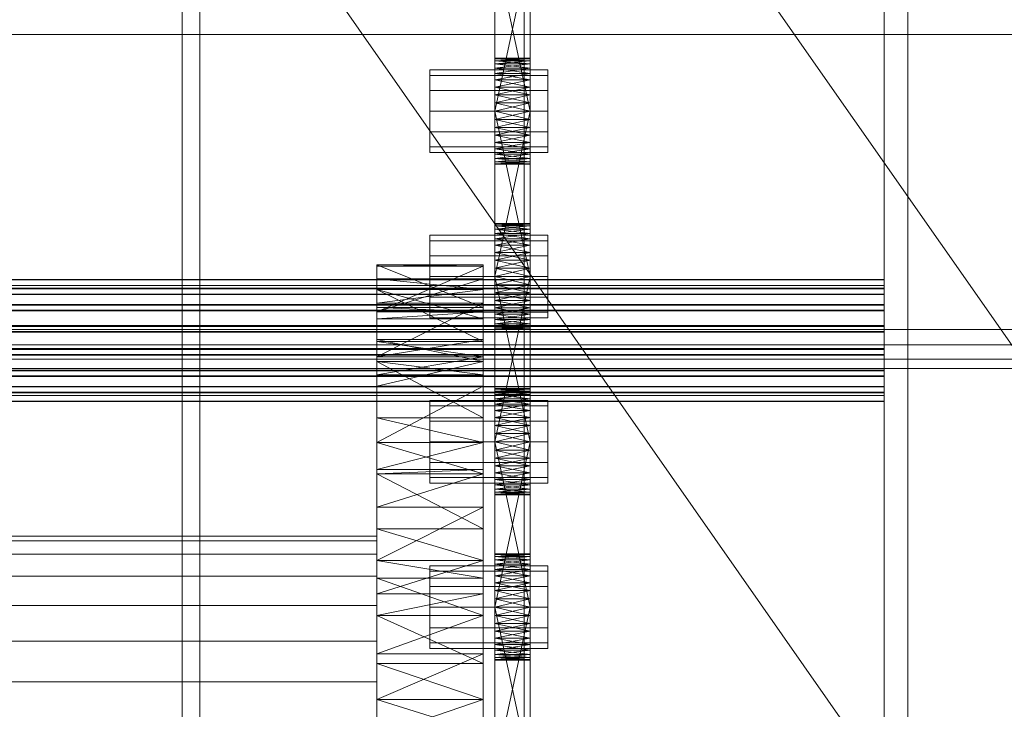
# Model space of a CAD drawing. Header units: millimetres. Extents: x -4395 to 65662, y -65530 to 6847.
# Tile 406 of 656: x 1369 to 1536, y -34063 to -33946. Entities that reach past the tile are written whole.
import ezdxf

# ---------------------------------------------------------------- set-up
doc = ezdxf.new("R2010")
doc.units = ezdxf.units.MM
for name, color, linetype, lineweight in [('COTAS_O', 1, 'Continuous', 0), ('frontal_C03', 7, 'Continuous', 0), ('frontal_secador', 7, 'Continuous', 0), ('frontal_tolva', 7, 'Continuous', 0)]:
    doc.layers.add(name, color=color, linetype=linetype, lineweight=lineweight)
doc.dimstyles.new('R19_100', dxfattribs={"dimtxt": 250, "dimasz": 150, "dimexe": 150, "dimexo": 80, "dimgap": 100, "dimtad": 1, "dimtih": 1, "dimtoh": 1, "dimdsep": 46, "dimcen": 0.09, "dimadec": 0, "dimazin": 0, "dimtfac": 1, "dimtdec": 4, "dimtofl": 0, "dimtmove": 0, "dimatfit": 3, "dimfxl": 1, "dimtolj": 1, "dimtzin": 0, "dimarcsym": 0})

# ---------------------------------------------------------------- blocks, each defined once
blk = doc.blocks.new('DIM_R33_43')
at = {"layer": 'COTAS_O'}
for p, q in [((-1725, -33700), (-1575, -33655)), ((1725, -33700), (1575, -33655)), ((-1725, -34400), (-1725, -33700)), ((-1725, -33700), (1725, -33700)), ((-1725, -33700), (-1575, -33745)), ((1725, -33700), (1575, -33745)), ((1725, -34400), (1725, -33700))]:
    blk.add_line(p, q, dxfattribs=at)
blk.add_text('3450 O', height=250, dxfattribs=at).set_placement((0, -33600))

msp = doc.modelspace()

# ---------------------------------------------------------------- linework, layer by layer
at = {"layer": 'frontal_C03'}
for p, q in [((1455, -35237.853), (1455, -32581.274)), ((1516, -35237.853), (1516, -32581.274)), ((1520, -32581.274), (1520, -35237.853)), ((1455, -32585.202), (1455, -35241.781)), ((1520, -35241.781), (1520, -32585.202)), ((1455, -35724.97), (1455, -33068.391)), ((1520, -33068.391), (1520, -35724.97)), ((1455, -33072.319), (1455, -35728.898)), ((1516, -33072.319), (1516, -35728.898)), ((1520, -35728.898), (1520, -33072.319)), ((1516, -33990.023), (-1476, -33990.023)), ((1516, -33990.049), (-1476, -33990.049)), ((1516, -33991.013), (-1476, -33991.013)), ((1516, -33991.04), (-1476, -33991.04)), ((1516, -33991.491), (-1476, -33991.491)), ((1516, -33991.567), (-1476, -33991.567)), ((1516, -33991.491), (1516, -33990.023)), ((1516, -33990.023), (1516, -33990.049)), ((1516, -33990.049), (1516, -33991.567)), ((1516, -33992.482), (1516, -33991.013)), ((1516, -33991.013), (1516, -33991.04)), ((1516, -33991.04), (1516, -33992.558)), ((1516, -33994.231), (1516, -33991.491)), ((1516, -33991.567), (1516, -33994.345)), ((1516, -33992.482), (-1476, -33992.482)), ((1516, -33992.558), (-1476, -33992.558)), ((1516, -33995.222), (1516, -33992.482)), ((1516, -33992.558), (1516, -33995.335)), ((1516, -33994.231), (-1476, -33994.231)), ((1516, -33994.345), (-1476, -33994.345)), ((1516, -33997.826), (1516, -33994.231)), ((1516, -33994.345), (1516, -33997.959)), ((1516, -33995.222), (-1476, -33995.222)), ((1516, -33995.335), (-1476, -33995.335)), ((1516, -33998.817), (1516, -33995.222)), ((1516, -33995.335), (1516, -33998.95)), ((1516, -33997.826), (-1476, -33997.826)), ((-1476, -33997.959), (1516, -33997.959)), ((1516, -34001.728), (1516, -33997.826)), ((1516, -33997.959), (1516, -34001.861)), ((1516, -33998.817), (-1476, -33998.817)), ((-1476, -33998.95), (1516, -33998.95)), ((1516, -34002.718), (1516, -33998.817)), ((1516, -33998.95), (1516, -34002.852)), ((-1580, -34001.095), (1620, -34001.095)), ((1516, -34001.728), (-1476, -34001.728)), ((1516, -34001.861), (-1476, -34001.861)), ((1516, -34002.718), (-1476, -34002.718)), ((1516, -34002.852), (-1476, -34002.852)), ((1516, -34005.343), (1516, -34001.728)), ((1516, -34001.861), (1516, -34005.456)), ((1516, -34006.333), (1516, -34002.718)), ((1516, -34002.852), (1516, -34006.446)), ((1620, -34005.095), (-1580, -34005.095)), ((1516, -34005.343), (-1476, -34005.343)), ((1516, -34005.456), (-1476, -34005.456)), ((1516, -34006.333), (-1476, -34006.333)), ((1516, -34006.446), (-1476, -34006.446)), ((1516, -34008.12), (1516, -34005.343)), ((1516, -34005.456), (1516, -34008.196)), ((1516, -34009.111), (1516, -34006.333)), ((1516, -34006.446), (1516, -34009.187)), ((1516, -34008.12), (-1476, -34008.12)), ((1516, -34008.196), (-1476, -34008.196)), ((1516, -34009.638), (1516, -34008.12)), ((1516, -34008.196), (1516, -34009.664)), ((1516, -34009.111), (-1476, -34009.111)), ((1516, -34009.187), (-1476, -34009.187)), ((1516, -34009.638), (-1476, -34009.638)), ((1516, -34009.664), (-1476, -34009.664)), ((1516, -34010.629), (1516, -34009.111)), ((1516, -34009.187), (1516, -34010.655)), ((1516, -34009.664), (1516, -34009.638)), ((1516, -34010.629), (-1476, -34010.629)), ((1516, -34010.655), (-1476, -34010.655)), ((1516, -34010.655), (1516, -34010.629))]:
    msp.add_line(p, q, dxfattribs=at)
at = {"layer": 'frontal_secador'}
for p, q in [((1400, -36000), (1400, -33000)), ((1397, -35940), (1397, -33075)), ((1400, -36000), (1400, -33075)), ((1400, -34600), (1400, -33075)), ((1400, -35940), (1400, -33075)), ((1400, -34650), (1400, -33075)), ((1400, -36000), (1400, -33250)), ((1450, -33964.281), (1450, -33925.481)), ((1456, -33925.481), (1456, -33964.281)), ((1450, -33927.136), (1450, -33964.281)), ((1456, -33964.281), (1456, -33927.136)), ((1450, -33964.281), (1450, -33929.414)), ((1456, -33929.414), (1456, -33964.281)), ((1450, -33961.5), (1450, -33932.092)), ((1450, -33964.281), (1450, -33932.092)), ((1456, -33932.092), (1456, -33961.5)), ((1456, -33932.092), (1456, -33964.281)), ((1450, -33933.5), (1450, -33961.5)), ((1456, -33961.5), (1450, -33933.5)), ((1456, -33933.5), (1450, -33961.5)), ((1456, -33961.5), (1456, -33933.5)), ((1325, -33948.5), (2125, -33948.5)), ((1450, -33952.611), (1450, -33952.5)), ((1456, -33952.611), (1450, -33952.5)), ((1456, -33952.5), (1450, -33952.5)), ((1456, -33952.5), (1450, -33952.611)), ((1450, -33952.611), (1450, -33953.481)), ((1450, -33952.941), (1450, -33952.611)), ((1450, -33952.611), (1450, -33955.136)), ((1456, -33952.941), (1450, -33952.611)), ((1456, -33952.611), (1450, -33952.611)), ((1456, -33952.611), (1450, -33952.941)), ((1450, -33953.481), (1450, -33952.941)), ((1456, -33953.481), (1450, -33952.941)), ((1456, -33952.941), (1450, -33952.941)), ((1456, -33952.941), (1450, -33953.481)), ((1456, -33952.611), (1456, -33952.5)), ((1456, -33953.481), (1456, -33952.611)), ((1456, -33952.611), (1456, -33952.941)), ((1456, -33955.136), (1456, -33952.611)), ((1456, -33952.941), (1456, -33953.481)), ((1439, -33955.438), (1439, -33954.5)), ((1459, -33954.5), (1439, -33954.5)), ((1450, -33953.481), (1450, -33955.136)), ((1450, -33954.219), (1450, -33953.481)), ((1450, -33957.414), (1450, -33953.481)), ((1450, -33992.281), (1450, -33953.481)), ((1456, -33954.219), (1450, -33953.481)), ((1456, -33953.481), (1450, -33953.481)), ((1456, -33953.481), (1450, -33954.219)), ((1450, -33955.136), (1450, -33954.219)), ((1456, -33955.136), (1450, -33954.219)), ((1456, -33954.219), (1450, -33954.219)), ((1456, -33954.219), (1450, -33955.136)), ((1456, -33955.136), (1456, -33953.481)), ((1456, -33953.481), (1456, -33954.219)), ((1456, -33953.481), (1456, -33957.414)), ((1456, -33953.481), (1456, -33992.281)), ((1456, -33954.219), (1456, -33955.136)), ((1459, -33955.438), (1459, -33954.5)), ((1439, -33958), (1439, -33955.438)), ((1459, -33955.438), (1439, -33955.438)), ((1450, -33955.136), (1450, -33957.414)), ((1450, -33956.21), (1450, -33955.136)), ((1450, -33955.136), (1450, -33960.092)), ((1450, -33955.136), (1450, -33992.281)), ((1456, -33956.21), (1450, -33955.136)), ((1456, -33955.136), (1450, -33955.136)), ((1456, -33955.136), (1450, -33956.21)), ((1450, -33957.414), (1450, -33956.21)), ((1456, -33957.414), (1450, -33956.21)), ((1456, -33956.21), (1450, -33956.21)), ((1456, -33956.21), (1450, -33957.414)), ((1456, -33957.414), (1456, -33955.136)), ((1456, -33955.136), (1456, -33956.21)), ((1456, -33960.092), (1456, -33955.136)), ((1456, -33992.281), (1456, -33955.136)), ((1456, -33956.21), (1456, -33957.414)), ((1459, -33958), (1459, -33955.438)), ((1439, -33961.5), (1439, -33958)), ((1459, -33958), (1439, -33958)), ((1450, -33957.414), (1450, -33960.092)), ((1450, -33958.719), (1450, -33957.414)), ((1450, -33992.281), (1450, -33957.414)), ((1456, -33958.719), (1450, -33957.414)), ((1456, -33957.414), (1450, -33957.414)), ((1456, -33957.414), (1450, -33958.719)), ((1456, -33960.092), (1456, -33957.414)), ((1456, -33957.414), (1456, -33958.719)), ((1456, -33957.414), (1456, -33992.281)), ((1459, -33961.5), (1459, -33958)), ((1450, -33960.092), (1450, -33958.719)), ((1456, -33960.092), (1450, -33958.719)), ((1456, -33958.719), (1450, -33958.719)), ((1456, -33958.719), (1450, -33960.092)), ((1456, -33958.719), (1456, -33960.092)), ((1439, -33961.5), (1439, -33965)), ((1439, -33961.5), (1459, -33961.5)), ((1450, -33989.5), (1450, -33960.092)), ((1450, -33960.092), (1450, -33961.5)), ((1450, -33992.281), (1450, -33960.092)), ((1456, -33961.5), (1450, -33960.092)), ((1456, -33960.092), (1450, -33960.092)), ((1456, -33960.092), (1450, -33961.5)), ((1450, -33961.5), (1450, -33989.5)), ((1456, -33989.5), (1450, -33961.5)), ((1456, -33961.5), (1450, -33961.5)), ((1456, -33961.5), (1450, -33989.5)), ((1450, -33964.281), (1450, -33961.5)), ((1450, -33961.5), (1450, -33962.908)), ((1456, -33961.5), (1450, -33962.908)), ((1456, -33962.908), (1450, -33961.5)), ((1456, -33960.092), (1456, -33989.5)), ((1456, -33961.5), (1456, -33960.092)), ((1456, -33960.092), (1456, -33992.281)), ((1456, -33989.5), (1456, -33961.5)), ((1456, -33961.5), (1456, -33964.281)), ((1456, -33962.908), (1456, -33961.5)), ((1459, -33965), (1459, -33961.5)), ((1450, -33962.908), (1450, -33964.281)), ((1456, -33962.908), (1450, -33962.908)), ((1456, -33962.908), (1450, -33964.281)), ((1456, -33964.281), (1450, -33962.908)), ((1456, -33964.281), (1456, -33962.908)), ((1450, -33966.79), (1450, -33964.281)), ((1450, -33964.281), (1450, -33965.586)), ((1450, -33968.781), (1450, -33964.281)), ((1450, -33970.5), (1450, -33964.281)), ((1456, -33964.281), (1450, -33964.281)), ((1456, -33964.281), (1450, -33965.586)), ((1456, -33965.586), (1450, -33964.281)), ((1456, -33964.281), (1456, -33966.79)), ((1456, -33965.586), (1456, -33964.281)), ((1456, -33964.281), (1456, -33968.781)), ((1456, -33964.281), (1456, -33970.5)), ((1439, -33965), (1439, -33967.562)), ((1459, -33965), (1439, -33965)), ((1450, -33965.586), (1450, -33966.79)), ((1456, -33965.586), (1450, -33965.586)), ((1456, -33965.586), (1450, -33966.79)), ((1456, -33966.79), (1450, -33965.586)), ((1456, -33966.79), (1456, -33965.586)), ((1459, -33965), (1459, -33967.562)), ((1439, -33967.562), (1439, -33968.5)), ((1459, -33967.562), (1439, -33967.562)), ((1450, -33968.781), (1450, -33966.79)), ((1450, -33966.79), (1450, -33967.864)), ((1456, -33966.79), (1450, -33966.79)), ((1456, -33966.79), (1450, -33967.864)), ((1456, -33967.864), (1450, -33966.79)), ((1450, -33967.864), (1450, -33968.781)), ((1456, -33967.864), (1450, -33967.864)), ((1456, -33967.864), (1450, -33968.781)), ((1456, -33968.781), (1450, -33967.864)), ((1456, -33966.79), (1456, -33968.781)), ((1456, -33967.864), (1456, -33966.79)), ((1456, -33968.781), (1456, -33967.864)), ((1459, -33967.562), (1459, -33968.5)), ((1459, -33968.5), (1439, -33968.5)), ((1450, -33970.059), (1450, -33968.781)), ((1450, -33968.781), (1450, -33969.519)), ((1450, -33970.5), (1450, -33968.781)), ((1456, -33968.781), (1450, -33968.781)), ((1456, -33968.781), (1450, -33969.519)), ((1456, -33969.519), (1450, -33968.781)), ((1450, -33969.519), (1450, -33970.059)), ((1456, -33969.519), (1450, -33969.519)), ((1456, -33969.519), (1450, -33970.059)), ((1456, -33970.059), (1450, -33969.519)), ((1456, -33968.781), (1456, -33970.059)), ((1456, -33969.519), (1456, -33968.781)), ((1456, -33968.781), (1456, -33970.5)), ((1456, -33970.059), (1456, -33969.519)), ((1450, -33970.5), (1450, -33970.059)), ((1450, -33970.059), (1450, -33970.389)), ((1456, -33970.059), (1450, -33970.059)), ((1456, -33970.059), (1450, -33970.389)), ((1456, -33970.389), (1450, -33970.059)), ((1450, -33970.389), (1450, -33970.5)), ((1456, -33970.389), (1450, -33970.389)), ((1456, -33970.389), (1450, -33970.5)), ((1456, -33970.5), (1450, -33970.389)), ((1456, -33970.5), (1450, -33970.5)), ((1456, -33970.059), (1456, -33970.5)), ((1456, -33970.389), (1456, -33970.059)), ((1456, -33970.5), (1456, -33970.389)), ((1450, -33980.611), (1450, -33980.5)), ((1456, -33980.611), (1450, -33980.5)), ((1456, -33980.5), (1450, -33980.5)), ((1456, -33980.5), (1450, -33980.611)), ((1450, -33980.611), (1450, -33981.481)), ((1450, -33980.941), (1450, -33980.611)), ((1450, -33980.611), (1450, -33983.136)), ((1456, -33980.941), (1450, -33980.611)), ((1456, -33980.611), (1450, -33980.611)), ((1456, -33980.611), (1450, -33980.941)), ((1450, -33981.481), (1450, -33980.941)), ((1456, -33981.481), (1450, -33980.941)), ((1456, -33980.941), (1450, -33980.941)), ((1456, -33980.941), (1450, -33981.481)), ((1450, -33981.481), (1450, -33983.136)), ((1450, -33982.219), (1450, -33981.481)), ((1450, -33985.414), (1450, -33981.481)), ((1450, -34020.281), (1450, -33981.481)), ((1456, -33982.219), (1450, -33981.481)), ((1456, -33981.481), (1450, -33981.481)), ((1456, -33981.481), (1450, -33982.219)), ((1456, -33980.611), (1456, -33980.5)), ((1456, -33981.481), (1456, -33980.611)), ((1456, -33980.611), (1456, -33980.941)), ((1456, -33983.136), (1456, -33980.611)), ((1456, -33980.941), (1456, -33981.481)), ((1456, -33983.136), (1456, -33981.481)), ((1456, -33981.481), (1456, -33982.219)), ((1456, -33981.481), (1456, -33985.414)), ((1456, -33981.481), (1456, -34020.281)), ((1439, -33983.438), (1439, -33982.5)), ((1459, -33982.5), (1439, -33982.5)), ((1450, -33983.136), (1450, -33982.219)), ((1456, -33983.136), (1450, -33982.219)), ((1456, -33982.219), (1450, -33982.219)), ((1456, -33982.219), (1450, -33983.136)), ((1450, -33983.136), (1450, -33985.414)), ((1450, -33984.21), (1450, -33983.136)), ((1450, -33983.136), (1450, -33988.092)), ((1450, -33983.136), (1450, -34020.281)), ((1456, -33984.21), (1450, -33983.136)), ((1456, -33983.136), (1450, -33983.136)), ((1456, -33983.136), (1450, -33984.21)), ((1456, -33982.219), (1456, -33983.136)), ((1456, -33985.414), (1456, -33983.136)), ((1456, -33983.136), (1456, -33984.21)), ((1456, -33988.092), (1456, -33983.136)), ((1456, -34020.281), (1456, -33983.136)), ((1459, -33983.438), (1459, -33982.5)), ((1439, -33986), (1439, -33983.438)), ((1459, -33983.438), (1439, -33983.438)), ((1450, -33985.414), (1450, -33984.21)), ((1456, -33985.414), (1450, -33984.21)), ((1456, -33984.21), (1450, -33984.21)), ((1456, -33984.21), (1450, -33985.414)), ((1456, -33984.21), (1456, -33985.414)), ((1459, -33986), (1459, -33983.438)), ((1439, -33989.5), (1439, -33986)), ((1459, -33986), (1439, -33986)), ((1450, -33985.414), (1450, -33988.092)), ((1450, -33986.719), (1450, -33985.414)), ((1450, -34020.281), (1450, -33985.414)), ((1456, -33986.719), (1450, -33985.414)), ((1456, -33985.414), (1450, -33985.414)), ((1456, -33985.414), (1450, -33986.719)), ((1456, -33988.092), (1456, -33985.414)), ((1456, -33985.414), (1456, -33986.719)), ((1456, -33985.414), (1456, -34020.281)), ((1459, -33989.5), (1459, -33986)), ((1430, -33994.744), (1430, -33987.5)), ((1430, -33987.5), (1430, -33987.765)), ((1448, -33994.744), (1430, -33987.5)), ((1448, -33987.5), (1430, -33987.5)), ((1448, -33987.5), (1430, -33987.765)), ((1430, -33987.765), (1430, -33994.744)), ((1430, -33987.765), (1430, -33995.473)), ((1448, -33987.765), (1430, -33987.765)), ((1448, -33987.765), (1430, -33995.473)), ((1448, -33987.765), (1448, -33987.5)), ((1448, -33987.5), (1448, -33994.744)), ((1448, -33994.744), (1448, -33987.765)), ((1448, -33995.473), (1448, -33987.765)), ((1450, -33988.092), (1450, -33986.719)), ((1456, -33988.092), (1450, -33986.719)), ((1456, -33986.719), (1450, -33986.719)), ((1456, -33986.719), (1450, -33988.092)), ((1450, -34017.5), (1450, -33988.092)), ((1450, -33988.092), (1450, -33989.5)), ((1450, -34020.281), (1450, -33988.092)), ((1456, -33989.5), (1450, -33988.092)), ((1456, -33988.092), (1450, -33988.092)), ((1456, -33988.092), (1450, -33989.5)), ((1456, -33986.719), (1456, -33988.092)), ((1456, -33988.092), (1456, -34017.5)), ((1456, -33989.5), (1456, -33988.092)), ((1456, -33988.092), (1456, -34020.281)), ((1430, -33989.876), (1430, -34000.514)), ((1430, -33991.709), (1430, -33989.876)), ((1430, -33989.876), (1430, -33995.473)), ((1448, -33991.709), (1430, -33989.876)), ((1448, -33989.876), (1430, -33989.876)), ((1448, -33989.876), (1430, -33995.473)), ((1439, -33989.5), (1439, -33993)), ((1439, -33989.5), (1459, -33989.5)), ((1448, -34000.514), (1448, -33989.876)), ((1448, -33989.876), (1448, -33991.709)), ((1448, -33995.473), (1448, -33989.876)), ((1450, -33989.5), (1450, -34017.5)), ((1456, -34017.5), (1450, -33989.5)), ((1456, -33989.5), (1450, -33989.5)), ((1456, -33989.5), (1450, -34017.5)), ((1450, -33992.281), (1450, -33989.5)), ((1450, -33989.5), (1450, -33990.908)), ((1456, -33989.5), (1450, -33990.908)), ((1456, -33990.908), (1450, -33989.5)), ((1456, -34017.5), (1456, -33989.5)), ((1456, -33989.5), (1456, -33992.281)), ((1456, -33990.908), (1456, -33989.5)), ((1459, -33993), (1459, -33989.5)), ((1450, -33990.908), (1450, -33992.281)), ((1456, -33990.908), (1450, -33990.908)), ((1456, -33990.908), (1450, -33992.281)), ((1456, -33992.281), (1450, -33990.908)), ((1456, -33992.281), (1456, -33990.908)), ((1430, -34000.514), (1430, -33991.709)), ((1430, -33996.683), (1430, -33991.709)), ((1430, -33991.709), (1430, -33994.046)), ((1448, -34000.514), (1430, -33991.709)), ((1448, -33991.709), (1430, -33991.709)), ((1448, -33996.683), (1430, -33991.709)), ((1448, -33991.709), (1430, -33994.046)), ((1439, -33993), (1439, -33995.562)), ((1459, -33993), (1439, -33993)), ((1448, -33991.709), (1448, -34000.514)), ((1448, -33994.046), (1448, -33991.709)), ((1448, -33991.709), (1448, -33996.683)), ((1450, -33994.79), (1450, -33992.281)), ((1450, -33992.281), (1450, -33993.586)), ((1450, -33996.781), (1450, -33992.281)), ((1450, -33998.5), (1450, -33992.281)), ((1456, -33992.281), (1450, -33992.281)), ((1456, -33992.281), (1450, -33993.586)), ((1456, -33993.586), (1450, -33992.281)), ((1456, -33992.281), (1456, -33994.79)), ((1456, -33993.586), (1456, -33992.281)), ((1456, -33992.281), (1456, -33996.781)), ((1456, -33992.281), (1456, -33998.5)), ((1459, -33993), (1459, -33995.562)), ((1430, -33994.046), (1430, -33996.683)), ((1430, -33994.046), (1430, -34003.11)), ((1448, -33994.046), (1430, -33994.046)), ((1448, -33994.046), (1430, -34003.11)), ((1430, -33995.473), (1430, -33994.744)), ((1448, -33995.473), (1430, -33994.744)), ((1448, -33994.744), (1430, -33994.744)), ((1448, -33996.683), (1448, -33994.046)), ((1448, -34003.11), (1448, -33994.046)), ((1448, -33994.744), (1448, -33995.473)), ((1450, -33993.586), (1450, -33994.79)), ((1456, -33993.586), (1450, -33993.586)), ((1456, -33993.586), (1450, -33994.79)), ((1456, -33994.79), (1450, -33993.586)), ((1450, -33996.781), (1450, -33994.79)), ((1450, -33994.79), (1450, -33995.864)), ((1456, -33994.79), (1450, -33994.79)), ((1456, -33994.79), (1450, -33995.864)), ((1456, -33995.864), (1450, -33994.79)), ((1456, -33994.79), (1456, -33993.586)), ((1456, -33994.79), (1456, -33996.781)), ((1456, -33995.864), (1456, -33994.79)), ((1430, -33995.473), (1430, -34000.514)), ((1430, -33995.473), (1430, -34003.11)), ((1430, -33995.473), (1430, -33996.683)), ((1430, -34017.639), (1430, -33995.473)), ((1448, -33995.473), (1430, -33995.473)), ((1448, -33995.473), (1430, -33996.683)), ((1439, -33995.562), (1439, -33996.5)), ((1459, -33995.562), (1439, -33995.562)), ((1459, -33996.5), (1439, -33996.5)), ((1448, -34000.514), (1448, -33995.473)), ((1448, -34003.11), (1448, -33995.473)), ((1448, -33996.683), (1448, -33995.473)), ((1448, -33995.473), (1448, -34017.639)), ((1450, -33995.864), (1450, -33996.781)), ((1456, -33995.864), (1450, -33995.864)), ((1456, -33995.864), (1450, -33996.781)), ((1456, -33996.781), (1450, -33995.864)), ((1456, -33996.781), (1456, -33995.864)), ((1459, -33995.562), (1459, -33996.5)), ((1430, -34003.11), (1430, -33996.683)), ((1448, -33996.683), (1430, -33996.683)), ((1448, -33996.683), (1448, -34003.11)), ((1450, -33998.059), (1450, -33996.781)), ((1450, -33996.781), (1450, -33997.519)), ((1450, -33998.5), (1450, -33996.781)), ((1456, -33996.781), (1450, -33996.781)), ((1456, -33996.781), (1450, -33997.519)), ((1456, -33997.519), (1450, -33996.781)), ((1450, -33997.519), (1450, -33998.059)), ((1456, -33997.519), (1450, -33997.519)), ((1456, -33997.519), (1450, -33998.059)), ((1456, -33998.059), (1450, -33997.519)), ((1450, -33998.5), (1450, -33998.059)), ((1450, -33998.059), (1450, -33998.389)), ((1456, -33998.059), (1450, -33998.059)), ((1456, -33998.059), (1450, -33998.389)), ((1456, -33998.389), (1450, -33998.059)), ((1456, -33996.781), (1456, -33998.059)), ((1456, -33997.519), (1456, -33996.781)), ((1456, -33996.781), (1456, -33998.5)), ((1456, -33998.059), (1456, -33997.519)), ((1456, -33998.059), (1456, -33998.5)), ((1456, -33998.389), (1456, -33998.059)), ((1325, -33998.5), (2125, -33998.5)), ((1450, -33998.389), (1450, -33998.5)), ((1456, -33998.389), (1450, -33998.389)), ((1456, -33998.389), (1450, -33998.5)), ((1456, -33998.5), (1450, -33998.389)), ((1456, -33998.5), (1450, -33998.5)), ((1456, -33998.5), (1456, -33998.389)), ((1430, -34000.173), (1430, -34013.428)), ((1430, -34003.925), (1430, -34000.173)), ((1430, -34000.173), (1430, -34003.11)), ((1448, -34003.925), (1430, -34000.173)), ((1448, -34000.173), (1430, -34000.173)), ((1448, -34000.173), (1430, -34003.11)), ((1430, -34003.11), (1430, -34000.514)), ((1448, -34003.11), (1430, -34000.514)), ((1448, -34000.514), (1430, -34000.514)), ((1448, -34013.428), (1448, -34000.173)), ((1448, -34000.173), (1448, -34003.925)), ((1448, -34003.11), (1448, -34000.173)), ((1448, -34000.514), (1448, -34003.11)), ((1430, -34003.11), (1430, -34013.428)), ((1430, -34003.11), (1430, -34017.639)), ((1430, -34003.11), (1430, -34006.141)), ((1430, -34003.11), (1430, -34037.635)), ((1430, -34003.11), (1430, -34085.858)), ((1448, -34003.11), (1430, -34003.11)), ((1448, -34003.11), (1430, -34006.141)), ((1448, -34013.428), (1448, -34003.11)), ((1448, -34017.639), (1448, -34003.11)), ((1448, -34006.141), (1448, -34003.11)), ((1448, -34037.635), (1448, -34003.11)), ((1448, -34085.858), (1448, -34003.11)), ((1325, -34003.5), (2125, -34003.5)), ((1430, -34013.428), (1430, -34003.925)), ((1430, -34006.141), (1430, -34003.925)), ((1430, -34003.925), (1430, -34008.105)), ((1448, -34013.428), (1430, -34003.925)), ((1448, -34003.925), (1430, -34003.925)), ((1448, -34006.141), (1430, -34003.925)), ((1448, -34003.925), (1430, -34008.105)), ((1448, -34003.925), (1448, -34013.428)), ((1448, -34008.105), (1448, -34003.925)), ((1448, -34003.925), (1448, -34006.141)), ((1430, -34008.105), (1430, -34006.141)), ((1430, -34017.639), (1430, -34006.141)), ((1448, -34006.141), (1430, -34006.141)), ((1448, -34006.141), (1448, -34008.105)), ((1448, -34006.141), (1448, -34017.639)), ((1430, -34008.105), (1430, -34017.639)), ((1448, -34008.105), (1430, -34008.105)), ((1448, -34008.105), (1430, -34017.639)), ((1448, -34017.639), (1448, -34008.105)), ((1450, -34008.611), (1450, -34008.5)), ((1456, -34008.611), (1450, -34008.5)), ((1456, -34008.5), (1450, -34008.5)), ((1456, -34008.5), (1450, -34008.611)), ((1450, -34008.611), (1450, -34009.481)), ((1450, -34008.941), (1450, -34008.611)), ((1450, -34008.611), (1450, -34011.136)), ((1456, -34008.941), (1450, -34008.611)), ((1456, -34008.611), (1450, -34008.611)), ((1456, -34008.611), (1450, -34008.941)), ((1450, -34009.481), (1450, -34008.941)), ((1456, -34009.481), (1450, -34008.941)), ((1456, -34008.941), (1450, -34008.941)), ((1456, -34008.941), (1450, -34009.481)), ((1450, -34009.481), (1450, -34011.136)), ((1450, -34010.219), (1450, -34009.481)), ((1450, -34013.414), (1450, -34009.481)), ((1450, -34048.281), (1450, -34009.481)), ((1456, -34010.219), (1450, -34009.481)), ((1456, -34009.481), (1450, -34009.481)), ((1456, -34009.481), (1450, -34010.219)), ((1456, -34008.611), (1456, -34008.5)), ((1456, -34009.481), (1456, -34008.611)), ((1456, -34008.611), (1456, -34008.941)), ((1456, -34011.136), (1456, -34008.611)), ((1456, -34008.941), (1456, -34009.481)), ((1456, -34011.136), (1456, -34009.481)), ((1456, -34009.481), (1456, -34010.219)), ((1456, -34009.481), (1456, -34013.414)), ((1456, -34009.481), (1456, -34048.281)), ((1439, -34011.438), (1439, -34010.5)), ((1459, -34010.5), (1439, -34010.5)), ((1439, -34014), (1439, -34011.438)), ((1459, -34011.438), (1439, -34011.438)), ((1450, -34011.136), (1450, -34010.219)), ((1456, -34011.136), (1450, -34010.219)), ((1456, -34010.219), (1450, -34010.219)), ((1456, -34010.219), (1450, -34011.136)), ((1450, -34011.136), (1450, -34013.414)), ((1450, -34012.21), (1450, -34011.136)), ((1450, -34011.136), (1450, -34016.092)), ((1450, -34011.136), (1450, -34048.281)), ((1456, -34012.21), (1450, -34011.136)), ((1456, -34011.136), (1450, -34011.136)), ((1456, -34011.136), (1450, -34012.21)), ((1456, -34010.219), (1456, -34011.136)), ((1456, -34013.414), (1456, -34011.136)), ((1456, -34011.136), (1456, -34012.21)), ((1456, -34016.092), (1456, -34011.136)), ((1456, -34048.281), (1456, -34011.136)), ((1459, -34011.438), (1459, -34010.5)), ((1459, -34014), (1459, -34011.438)), ((1450, -34013.414), (1450, -34012.21)), ((1456, -34013.414), (1450, -34012.21)), ((1456, -34012.21), (1450, -34012.21)), ((1456, -34012.21), (1450, -34013.414)), ((1456, -34012.21), (1456, -34013.414)), ((1430, -34017.639), (1430, -34013.428)), ((1448, -34017.639), (1430, -34013.428)), ((1448, -34013.428), (1430, -34013.428)), ((1439, -34017.5), (1439, -34014)), ((1459, -34014), (1439, -34014)), ((1448, -34013.428), (1448, -34017.639)), ((1450, -34013.414), (1450, -34016.092)), ((1450, -34014.719), (1450, -34013.414)), ((1450, -34048.281), (1450, -34013.414)), ((1456, -34014.719), (1450, -34013.414)), ((1456, -34013.414), (1450, -34013.414)), ((1456, -34013.414), (1450, -34014.719)), ((1450, -34016.092), (1450, -34014.719)), ((1456, -34016.092), (1450, -34014.719)), ((1456, -34014.719), (1450, -34014.719)), ((1456, -34014.719), (1450, -34016.092)), ((1456, -34016.092), (1456, -34013.414)), ((1456, -34013.414), (1456, -34014.719)), ((1456, -34013.414), (1456, -34048.281)), ((1456, -34014.719), (1456, -34016.092)), ((1459, -34017.5), (1459, -34014)), ((1450, -34045.5), (1450, -34016.092)), ((1450, -34016.092), (1450, -34017.5)), ((1450, -34048.281), (1450, -34016.092)), ((1456, -34017.5), (1450, -34016.092)), ((1456, -34016.092), (1450, -34016.092)), ((1456, -34016.092), (1450, -34017.5)), ((1456, -34016.092), (1456, -34045.5)), ((1456, -34017.5), (1456, -34016.092)), ((1456, -34016.092), (1456, -34048.281)), ((1430, -34017.639), (1430, -34032.223)), ((1430, -34017.639), (1430, -34037.635)), ((1430, -34017.639), (1430, -34022.194)), ((1430, -34061.142), (1430, -34017.639)), ((1430, -34109.365), (1430, -34017.639)), ((1430, -34017.639), (1430, -34085.858)), ((1430, -34151.527), (1430, -34017.639)), ((1448, -34017.647), (1430, -34017.639)), ((1448, -34017.639), (1430, -34017.639)), ((1448, -34017.639), (1430, -34022.194)), ((1430, -34017.647), (1430, -34032.223)), ((1430, -34022.95), (1430, -34017.647)), ((1448, -34022.95), (1430, -34017.647)), ((1448, -34017.647), (1430, -34017.647)), ((1439, -34017.5), (1439, -34021)), ((1439, -34017.5), (1459, -34017.5)), ((1448, -34032.223), (1448, -34017.639)), ((1448, -34037.635), (1448, -34017.639)), ((1448, -34022.194), (1448, -34017.639)), ((1448, -34017.639), (1448, -34061.142)), ((1448, -34017.639), (1448, -34109.365)), ((1448, -34085.858), (1448, -34017.639)), ((1448, -34017.639), (1448, -34151.527)), ((1448, -34032.223), (1448, -34017.647)), ((1448, -34017.647), (1448, -34022.95)), ((1450, -34017.5), (1450, -34045.5)), ((1456, -34045.5), (1450, -34017.5)), ((1456, -34017.5), (1450, -34017.5)), ((1456, -34017.5), (1450, -34045.5)), ((1450, -34020.281), (1450, -34017.5)), ((1450, -34017.5), (1450, -34018.908)), ((1456, -34017.5), (1450, -34018.908)), ((1456, -34018.908), (1450, -34017.5)), ((1456, -34045.5), (1456, -34017.5)), ((1456, -34017.5), (1456, -34020.281)), ((1456, -34018.908), (1456, -34017.5)), ((1459, -34021), (1459, -34017.5)), ((1450, -34018.908), (1450, -34020.281)), ((1456, -34018.908), (1450, -34018.908)), ((1456, -34018.908), (1450, -34020.281)), ((1456, -34020.281), (1450, -34018.908)), ((1456, -34020.281), (1456, -34018.908)), ((1439, -34021), (1439, -34023.562)), ((1459, -34021), (1439, -34021)), ((1450, -34022.79), (1450, -34020.281)), ((1450, -34020.281), (1450, -34021.586)), ((1450, -34024.781), (1450, -34020.281)), ((1450, -34026.5), (1450, -34020.281)), ((1456, -34020.281), (1450, -34020.281)), ((1456, -34020.281), (1450, -34021.586)), ((1456, -34021.586), (1450, -34020.281)), ((1450, -34021.586), (1450, -34022.79)), ((1456, -34021.586), (1450, -34021.586)), ((1456, -34021.586), (1450, -34022.79)), ((1456, -34022.79), (1450, -34021.586)), ((1456, -34020.281), (1456, -34022.79)), ((1456, -34021.586), (1456, -34020.281)), ((1456, -34020.281), (1456, -34024.781)), ((1456, -34020.281), (1456, -34026.5)), ((1456, -34022.79), (1456, -34021.586)), ((1459, -34021), (1459, -34023.562)), ((1430, -34028.565), (1430, -34022.194)), ((1430, -34022.194), (1430, -34022.95)), ((1430, -34037.635), (1430, -34022.194)), ((1448, -34022.194), (1430, -34022.194)), ((1448, -34022.194), (1430, -34022.95)), ((1430, -34032.223), (1430, -34022.95)), ((1430, -34022.95), (1430, -34028.565)), ((1448, -34032.223), (1430, -34022.95)), ((1448, -34022.95), (1430, -34022.95)), ((1448, -34022.95), (1430, -34028.565)), ((1448, -34022.194), (1448, -34028.565)), ((1448, -34022.95), (1448, -34022.194)), ((1448, -34022.194), (1448, -34037.635)), ((1448, -34022.95), (1448, -34032.223)), ((1448, -34028.565), (1448, -34022.95)), ((1450, -34024.781), (1450, -34022.79)), ((1450, -34022.79), (1450, -34023.864)), ((1456, -34022.79), (1450, -34022.79)), ((1456, -34022.79), (1450, -34023.864)), ((1456, -34023.864), (1450, -34022.79)), ((1456, -34022.79), (1456, -34024.781)), ((1456, -34023.864), (1456, -34022.79)), ((1439, -34023.562), (1439, -34024.5)), ((1459, -34023.562), (1439, -34023.562)), ((1459, -34024.5), (1439, -34024.5)), ((1450, -34023.864), (1450, -34024.781)), ((1456, -34023.864), (1450, -34023.864)), ((1456, -34023.864), (1450, -34024.781)), ((1456, -34024.781), (1450, -34023.864)), ((1450, -34026.059), (1450, -34024.781)), ((1450, -34024.781), (1450, -34025.519)), ((1450, -34026.5), (1450, -34024.781)), ((1456, -34024.781), (1450, -34024.781)), ((1456, -34024.781), (1450, -34025.519)), ((1456, -34025.519), (1450, -34024.781)), ((1456, -34024.781), (1456, -34023.864)), ((1456, -34024.781), (1456, -34026.059)), ((1456, -34025.519), (1456, -34024.781)), ((1456, -34024.781), (1456, -34026.5)), ((1459, -34023.562), (1459, -34024.5)), ((1450, -34025.519), (1450, -34026.059)), ((1456, -34025.519), (1450, -34025.519)), ((1456, -34025.519), (1450, -34026.059)), ((1456, -34026.059), (1450, -34025.519)), ((1450, -34026.5), (1450, -34026.059)), ((1450, -34026.059), (1450, -34026.389)), ((1456, -34026.059), (1450, -34026.059)), ((1456, -34026.059), (1450, -34026.389)), ((1456, -34026.389), (1450, -34026.059)), ((1450, -34026.389), (1450, -34026.5)), ((1456, -34026.389), (1450, -34026.389)), ((1456, -34026.389), (1450, -34026.5)), ((1456, -34026.5), (1450, -34026.389)), ((1456, -34026.5), (1450, -34026.5)), ((1456, -34026.059), (1456, -34025.519)), ((1456, -34026.059), (1456, -34026.5)), ((1456, -34026.389), (1456, -34026.059)), ((1456, -34026.5), (1456, -34026.389)), ((1430, -34028.565), (1430, -34037.635)), ((1448, -34028.565), (1430, -34028.565)), ((1448, -34028.565), (1430, -34037.635)), ((1448, -34037.635), (1448, -34028.565)), ((1430, -34037.635), (1430, -34032.223)), ((1448, -34037.635), (1430, -34032.223)), ((1448, -34032.223), (1430, -34032.223)), ((1448, -34032.223), (1448, -34037.635)), ((1430, -34033.5), (1325, -34033.5)), ((1430, -34034.269), (1325, -34034.269)), ((1430, -34034.269), (1430, -34033.5)), ((1430, -34036.545), (1430, -34034.269)), ((1430, -34036.545), (1325, -34036.545)), ((1430, -34040.241), (1430, -34036.545)), ((1450, -34036.611), (1450, -34036.5)), ((1456, -34036.611), (1450, -34036.5)), ((1456, -34036.5), (1450, -34036.5)), ((1456, -34036.5), (1450, -34036.611)), ((1450, -34036.611), (1450, -34037.481)), ((1450, -34036.941), (1450, -34036.611)), ((1450, -34036.611), (1450, -34039.136)), ((1456, -34036.941), (1450, -34036.611)), ((1456, -34036.611), (1450, -34036.611)), ((1456, -34036.611), (1450, -34036.941)), ((1456, -34036.611), (1456, -34036.5)), ((1456, -34037.481), (1456, -34036.611)), ((1456, -34036.611), (1456, -34036.941)), ((1456, -34039.136), (1456, -34036.611)), ((1430, -34037.635), (1430, -34055.058)), ((1430, -34040.589), (1430, -34037.635)), ((1430, -34037.635), (1430, -34061.142)), ((1430, -34037.635), (1430, -34043.268)), ((1430, -34037.635), (1430, -34085.858)), ((1448, -34040.589), (1430, -34037.635)), ((1448, -34037.635), (1430, -34037.635)), ((1448, -34037.635), (1430, -34043.268)), ((1448, -34055.058), (1448, -34037.635)), ((1448, -34037.635), (1448, -34040.589)), ((1448, -34061.142), (1448, -34037.635)), ((1448, -34043.268), (1448, -34037.635)), ((1448, -34085.858), (1448, -34037.635)), ((1450, -34037.481), (1450, -34036.941)), ((1456, -34037.481), (1450, -34036.941)), ((1456, -34036.941), (1450, -34036.941)), ((1456, -34036.941), (1450, -34037.481)), ((1450, -34037.481), (1450, -34039.136)), ((1450, -34038.219), (1450, -34037.481)), ((1450, -34041.414), (1450, -34037.481)), ((1450, -34076.281), (1450, -34037.481)), ((1456, -34038.219), (1450, -34037.481)), ((1456, -34037.481), (1450, -34037.481)), ((1456, -34037.481), (1450, -34038.219)), ((1450, -34039.136), (1450, -34038.219)), ((1456, -34039.136), (1450, -34038.219)), ((1456, -34038.219), (1450, -34038.219)), ((1456, -34038.219), (1450, -34039.136)), ((1456, -34036.941), (1456, -34037.481)), ((1456, -34039.136), (1456, -34037.481)), ((1456, -34037.481), (1456, -34038.219)), ((1456, -34037.481), (1456, -34041.414)), ((1456, -34037.481), (1456, -34076.281)), ((1456, -34038.219), (1456, -34039.136)), ((1439, -34039.438), (1439, -34038.5)), ((1459, -34038.5), (1439, -34038.5)), ((1439, -34042), (1439, -34039.438)), ((1459, -34039.438), (1439, -34039.438)), ((1450, -34039.136), (1450, -34041.414)), ((1450, -34040.21), (1450, -34039.136)), ((1450, -34039.136), (1450, -34044.092)), ((1450, -34039.136), (1450, -34076.281)), ((1456, -34040.21), (1450, -34039.136)), ((1456, -34039.136), (1450, -34039.136)), ((1456, -34039.136), (1450, -34040.21)), ((1456, -34041.414), (1456, -34039.136)), ((1456, -34039.136), (1456, -34040.21)), ((1456, -34044.092), (1456, -34039.136)), ((1456, -34076.281), (1456, -34039.136)), ((1459, -34039.438), (1459, -34038.5)), ((1459, -34042), (1459, -34039.438)), ((1430, -34040.241), (1325, -34040.241)), ((1430, -34045.216), (1430, -34040.241)), ((1430, -34040.589), (1430, -34055.058)), ((1430, -34046.925), (1430, -34040.589)), ((1448, -34046.925), (1430, -34040.589)), ((1448, -34040.589), (1430, -34040.589)), ((1448, -34055.058), (1448, -34040.589)), ((1448, -34040.589), (1448, -34046.925)), ((1450, -34041.414), (1450, -34040.21)), ((1456, -34041.414), (1450, -34040.21)), ((1456, -34040.21), (1450, -34040.21)), ((1456, -34040.21), (1450, -34041.414)), ((1450, -34041.414), (1450, -34044.092)), ((1450, -34042.719), (1450, -34041.414)), ((1450, -34076.281), (1450, -34041.414)), ((1456, -34042.719), (1450, -34041.414)), ((1456, -34041.414), (1450, -34041.414)), ((1456, -34041.414), (1450, -34042.719)), ((1456, -34040.21), (1456, -34041.414)), ((1456, -34044.092), (1456, -34041.414)), ((1456, -34041.414), (1456, -34042.719)), ((1456, -34041.414), (1456, -34076.281)), ((1430, -34053.424), (1430, -34043.268)), ((1430, -34043.268), (1430, -34046.925)), ((1430, -34061.142), (1430, -34043.268)), ((1448, -34043.268), (1430, -34043.268)), ((1448, -34043.268), (1430, -34046.925)), ((1439, -34045.5), (1439, -34042)), ((1459, -34042), (1439, -34042)), ((1448, -34043.268), (1448, -34053.424)), ((1448, -34046.925), (1448, -34043.268)), ((1448, -34043.268), (1448, -34061.142)), ((1450, -34044.092), (1450, -34042.719)), ((1456, -34044.092), (1450, -34042.719)), ((1456, -34042.719), (1450, -34042.719)), ((1456, -34042.719), (1450, -34044.092)), ((1456, -34042.719), (1456, -34044.092)), ((1459, -34045.5), (1459, -34042)), ((1450, -34073.5), (1450, -34044.092)), ((1450, -34044.092), (1450, -34045.5)), ((1450, -34076.281), (1450, -34044.092)), ((1456, -34045.5), (1450, -34044.092)), ((1456, -34044.092), (1450, -34044.092)), ((1456, -34044.092), (1450, -34045.5)), ((1456, -34044.092), (1456, -34073.5)), ((1456, -34045.5), (1456, -34044.092)), ((1456, -34044.092), (1456, -34076.281)), ((1430, -34045.216), (1325, -34045.216)), ((1430, -34051.277), (1430, -34045.216)), ((1439, -34045.5), (1439, -34049)), ((1439, -34045.5), (1459, -34045.5)), ((1450, -34045.5), (1450, -34073.5)), ((1456, -34073.5), (1450, -34045.5)), ((1456, -34045.5), (1450, -34045.5)), ((1456, -34045.5), (1450, -34073.5)), ((1450, -34048.281), (1450, -34045.5)), ((1450, -34045.5), (1450, -34046.908)), ((1456, -34045.5), (1450, -34046.908)), ((1456, -34046.908), (1450, -34045.5)), ((1456, -34073.5), (1456, -34045.5)), ((1456, -34045.5), (1456, -34048.281)), ((1456, -34046.908), (1456, -34045.5)), ((1459, -34049), (1459, -34045.5)), ((1430, -34055.058), (1430, -34046.925)), ((1430, -34046.925), (1430, -34053.424)), ((1448, -34055.058), (1430, -34046.925)), ((1448, -34046.925), (1430, -34046.925)), ((1448, -34046.925), (1430, -34053.424)), ((1448, -34046.925), (1448, -34055.058)), ((1448, -34053.424), (1448, -34046.925)), ((1450, -34046.908), (1450, -34048.281)), ((1456, -34046.908), (1450, -34046.908)), ((1456, -34046.908), (1450, -34048.281)), ((1456, -34048.281), (1450, -34046.908)), ((1450, -34050.79), (1450, -34048.281)), ((1450, -34048.281), (1450, -34049.586)), ((1450, -34052.781), (1450, -34048.281)), ((1450, -34054.5), (1450, -34048.281)), ((1456, -34048.281), (1450, -34048.281)), ((1456, -34048.281), (1450, -34049.586)), ((1456, -34049.586), (1450, -34048.281)), ((1456, -34048.281), (1456, -34046.908)), ((1456, -34048.281), (1456, -34050.79)), ((1456, -34049.586), (1456, -34048.281)), ((1456, -34048.281), (1456, -34052.781)), ((1456, -34048.281), (1456, -34054.5)), ((1439, -34049), (1439, -34051.562)), ((1459, -34049), (1439, -34049)), ((1450, -34049.586), (1450, -34050.79)), ((1456, -34049.586), (1450, -34049.586)), ((1456, -34049.586), (1450, -34050.79)), ((1456, -34050.79), (1450, -34049.586)), ((1456, -34050.79), (1456, -34049.586)), ((1459, -34049), (1459, -34051.562)), ((1430, -34051.277), (1325, -34051.277)), ((1430, -34058.193), (1430, -34051.277)), ((1439, -34051.562), (1439, -34052.5)), ((1459, -34051.562), (1439, -34051.562)), ((1450, -34052.781), (1450, -34050.79)), ((1450, -34050.79), (1450, -34051.864)), ((1456, -34050.79), (1450, -34050.79)), ((1456, -34050.79), (1450, -34051.864)), ((1456, -34051.864), (1450, -34050.79)), ((1456, -34050.79), (1456, -34052.781)), ((1456, -34051.864), (1456, -34050.79)), ((1459, -34051.562), (1459, -34052.5)), ((1459, -34052.5), (1439, -34052.5)), ((1450, -34051.864), (1450, -34052.781)), ((1456, -34051.864), (1450, -34051.864)), ((1456, -34051.864), (1450, -34052.781)), ((1456, -34052.781), (1450, -34051.864)), ((1450, -34054.059), (1450, -34052.781)), ((1450, -34052.781), (1450, -34053.519)), ((1450, -34054.5), (1450, -34052.781)), ((1456, -34052.781), (1450, -34052.781)), ((1456, -34052.781), (1450, -34053.519)), ((1456, -34053.519), (1450, -34052.781)), ((1456, -34052.781), (1456, -34051.864)), ((1456, -34052.781), (1456, -34054.059)), ((1456, -34053.519), (1456, -34052.781)), ((1456, -34052.781), (1456, -34054.5)), ((1430, -34053.424), (1430, -34061.142)), ((1448, -34053.424), (1430, -34053.424)), ((1448, -34053.424), (1430, -34061.142)), ((1448, -34061.142), (1448, -34053.424)), ((1450, -34053.519), (1450, -34054.059)), ((1456, -34053.519), (1450, -34053.519)), ((1456, -34053.519), (1450, -34054.059)), ((1456, -34054.059), (1450, -34053.519)), ((1450, -34054.5), (1450, -34054.059)), ((1450, -34054.059), (1450, -34054.389)), ((1456, -34054.059), (1450, -34054.059)), ((1456, -34054.059), (1450, -34054.389)), ((1456, -34054.389), (1450, -34054.059)), ((1450, -34054.389), (1450, -34054.5)), ((1456, -34054.389), (1450, -34054.389)), ((1456, -34054.389), (1450, -34054.5)), ((1456, -34054.5), (1450, -34054.389)), ((1456, -34054.5), (1450, -34054.5)), ((1456, -34054.059), (1456, -34053.519)), ((1456, -34054.059), (1456, -34054.5)), ((1456, -34054.389), (1456, -34054.059)), ((1456, -34054.5), (1456, -34054.389)), ((1430, -34061.142), (1430, -34055.058)), ((1448, -34061.142), (1430, -34055.058)), ((1448, -34055.058), (1430, -34055.058)), ((1448, -34055.058), (1448, -34061.142)), ((1430, -34058.193), (1325, -34058.193)), ((1430, -34065.696), (1430, -34058.193)), ((1430, -34061.142), (1430, -34079.698)), ((1430, -34066.753), (1430, -34061.142)), ((1430, -34061.142), (1430, -34085.858)), ((1430, -34061.142), (1430, -34067.302)), ((1430, -34109.365), (1430, -34061.142)), ((1448, -34066.753), (1430, -34061.142)), ((1448, -34061.142), (1430, -34061.142)), ((1448, -34061.142), (1430, -34067.302)), ((1448, -34079.698), (1448, -34061.142)), ((1448, -34061.142), (1448, -34066.753)), ((1448, -34085.858), (1448, -34061.142)), ((1448, -34067.302), (1448, -34061.142)), ((1448, -34061.142), (1448, -34109.365))]:
    msp.add_line(p, q, dxfattribs=at)
at = {"layer": 'frontal_tolva'}
for p, q in [((1769.584, -34332.806), (722.584, -32835.806)), ((1720.416, -34367.194), (673.416, -32870.194))]:
    msp.add_line(p, q, dxfattribs=at)

# ---------------------------------------------------------------- dimensions: what is measured, and where the dimension line sits
at = {"layer": 'COTAS_O'}
dim = msp.add_aligned_dim(p1=(-1725, -34400), p2=(1725, -34400), distance=700, text='<> O', dimstyle='R19_100', dxfattribs=at)
dim.commit()
dim.dimension.update_dxf_attribs({"geometry": 'DIM_R33_43', "text_midpoint": (0, -33700)})

doc.saveas('drawing.dxf')
